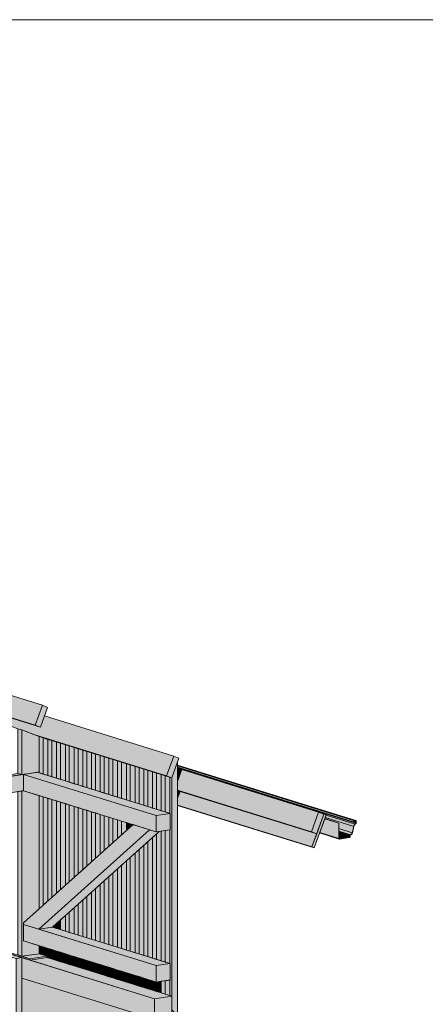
# Model space of a CAD drawing. Header units: millimetres. Extents: x 0 to 1517, y -116 to 725.
# Tile 340 of 501: x 1179 to 1217, y 364 to 458. Entities that reach past the tile are written whole.
import ezdxf

# ---------------------------------------------------------------- set-up
doc = ezdxf.new("R2010")
doc.units = ezdxf.units.MM
doc.layers.add('Ech.1_100', color=7, linetype='Continuous')
doc.layers.add('Ech.1_75', color=7, linetype='Continuous')

msp = doc.modelspace()

# ---------------------------------------------------------------- hatches: boundary and pattern name
at = {"layer": 'Ech.1_75', "linetype": 'Continuous', "lineweight": 5, "true_color": 0xe0d1b3, "transparency": 33554687}
for points in [[(1180.993, 392.388), (1168.674, 396.214), (1168.294, 395.157), (1157.403, 398.539), (1157.523, 398.33), (1160.421, 397.209), (1160.798, 397.092), (1162.28, 396.519), (1162.257, 396.499), (1167.291, 394.552), (1180.316, 390.507), (1180.993, 392.388)], [(1167.792, 394.358), (1180.818, 390.313), (1180.316, 390.507), (1167.291, 394.552), (1167.792, 394.358)], [(1193.517, 387.544), (1181.198, 391.37), (1180.818, 390.313), (1169.927, 393.695), (1170.047, 393.486), (1178.668, 390.152), (1179.045, 390.034), (1180.193, 389.591), (1192.84, 385.663), (1193.517, 387.544)], [(1192.84, 385.663), (1180.193, 389.591), (1180.694, 389.397), (1193.341, 385.469), (1192.84, 385.663)], [(1193.917, 386.367), (1193.891, 386.375), (1193.891, 386.358), (1193.917, 386.367)], [(1193.891, 384.284), (1206.643, 380.324), (1207.32, 382.205), (1194.295, 386.25), (1193.891, 385.127), (1193.891, 384.284)], [(1194.119, 384.175), (1207.144, 380.13), (1206.643, 380.324), (1193.891, 384.284), (1193.891, 384.264), (1194.119, 384.175)]]:
    msp.add_hatch(color=254, dxfattribs=at).paths.add_polyline_path(points)
at = {"layer": 'Ech.1_75', "linetype": 'Continuous', "lineweight": 5, "true_color": 0xc1a466, "transparency": 33554687}
for points in [[(1181.494, 392.194), (1180.993, 392.388), (1180.316, 390.507), (1180.818, 390.313), (1181.494, 392.194)], [(1194.018, 387.35), (1193.517, 387.544), (1192.84, 385.663), (1193.341, 385.469), (1194.018, 387.35)], [(1207.821, 382.011), (1207.32, 382.205), (1206.643, 380.324), (1207.144, 380.13), (1207.821, 382.011)]]:
    msp.add_hatch(color=33, dxfattribs=at).paths.add_polyline_path(points)
at = {"layer": 'Ech.1_75', "linetype": 'Continuous', "lineweight": 5, "true_color": 0xe0c8b3, "transparency": 33554687}
for points in [[(1179.045, 390.034), (1178.668, 390.152), (1178.668, 385.892), (1179.045, 385.775), (1179.045, 390.034)], [(1179.045, 385.775), (1180.694, 386.016), (1180.694, 389.397), (1179.045, 390.034), (1179.045, 385.775)], [(1179.045, 384.211), (1178.668, 384.156), (1178.668, 368.558), (1179.045, 368.441), (1179.045, 384.211)], [(1179.21, 384.236), (1179.045, 384.211), (1179.045, 368.441), (1180.694, 368.682), (1180.694, 369.446), (1179.21, 369.907), (1179.21, 371.643), (1180.694, 372.974), (1180.694, 383.775), (1179.21, 384.236)]]:
    msp.add_hatch(color=9, dxfattribs=at).paths.add_polyline_path(points)
at = {"layer": 'Ech.1_75', "linetype": 'Continuous', "lineweight": 5, "true_color": 0xeaddd7, "transparency": 33554687}
for points in [[(1181.071, 389.28), (1180.694, 389.397), (1180.694, 385.941), (1181.071, 385.824), (1181.071, 389.28)], [(1181.071, 385.824), (1181.524, 385.683), (1181.524, 389.139), (1181.071, 389.28), (1181.071, 385.824)], [(1181.524, 385.683), (1181.902, 385.566), (1181.902, 389.022), (1181.524, 389.139), (1181.524, 385.683)], [(1181.902, 385.566), (1182.355, 385.425), (1182.355, 388.881), (1181.902, 389.022), (1181.902, 385.566)], [(1182.732, 388.764), (1182.355, 388.881), (1182.355, 385.425), (1182.732, 385.308), (1182.732, 388.764)], [(1182.732, 385.308), (1183.185, 385.167), (1183.185, 388.623), (1182.732, 388.764), (1182.732, 385.308)], [(1183.185, 385.167), (1183.563, 385.05), (1183.563, 388.506), (1183.185, 388.623), (1183.185, 385.167)], [(1183.563, 385.05), (1184.016, 384.909), (1184.016, 388.365), (1183.563, 388.506), (1183.563, 385.05)], [(1184.394, 388.248), (1184.016, 388.365), (1184.016, 384.909), (1184.394, 384.792), (1184.394, 388.248)], [(1184.394, 384.792), (1184.847, 384.651), (1184.847, 388.107), (1184.394, 388.248), (1184.394, 384.792)], [(1185.224, 387.99), (1184.847, 388.107), (1184.847, 384.651), (1185.224, 384.534), (1185.224, 387.99)], [(1185.224, 384.534), (1185.677, 384.393), (1185.677, 387.849), (1185.224, 387.99), (1185.224, 384.534)], [(1185.677, 384.393), (1186.055, 384.276), (1186.055, 387.732), (1185.677, 387.849), (1185.677, 384.393)], [(1186.508, 387.591), (1186.055, 387.732), (1186.055, 384.276), (1186.508, 384.135), (1186.508, 387.591)], [(1186.508, 384.135), (1186.885, 384.018), (1186.885, 387.474), (1186.508, 387.591), (1186.508, 384.135)], [(1186.885, 384.018), (1187.338, 383.877), (1187.338, 387.333), (1186.885, 387.474), (1186.885, 384.018)], [(1187.338, 383.877), (1187.716, 383.76), (1187.716, 387.216), (1187.338, 387.333), (1187.338, 383.877)], [(1187.716, 383.76), (1188.169, 383.619), (1188.169, 387.075), (1187.716, 387.216), (1187.716, 383.76)], [(1188.169, 383.619), (1188.547, 383.502), (1188.547, 386.958), (1188.169, 387.075), (1188.169, 383.619)], [(1188.547, 383.502), (1189, 383.361), (1189, 386.817), (1188.547, 386.958), (1188.547, 383.502)], [(1189, 383.361), (1189.377, 383.244), (1189.377, 386.7), (1189, 386.817), (1189, 383.361)], [(1189.377, 383.244), (1189.83, 383.103), (1189.83, 386.559), (1189.377, 386.7), (1189.377, 383.244)], [(1189.83, 383.103), (1190.208, 382.986), (1190.208, 386.442), (1189.83, 386.559), (1189.83, 383.103)], [(1190.661, 386.301), (1190.208, 386.442), (1190.208, 382.986), (1190.661, 382.845), (1190.661, 386.301)], [(1190.661, 382.845), (1191.038, 382.728), (1191.038, 386.184), (1190.661, 386.301), (1190.661, 382.845)], [(1193.616, 363.036), (1193.891, 363.076), (1193.891, 386.997), (1193.341, 385.469), (1193.341, 363.322), (1193.616, 363.036)], [(1191.038, 382.728), (1191.491, 382.587), (1191.491, 386.043), (1191.038, 386.184), (1191.038, 382.728)], [(1191.491, 382.587), (1191.869, 382.47), (1191.869, 385.926), (1191.491, 386.043), (1191.491, 382.587)], [(1191.869, 382.47), (1192.322, 382.33), (1192.322, 385.785), (1191.869, 385.926), (1191.869, 382.47)], [(1192.322, 382.33), (1192.699, 382.212), (1192.699, 385.668), (1192.322, 385.785), (1192.322, 382.33)], [(1192.699, 382.212), (1193.153, 382.072), (1193.153, 385.527), (1192.699, 385.668), (1192.699, 382.212)], [(1193.176, 380.501), (1193.153, 380.497), (1193.153, 367.743), (1193.176, 367.735), (1193.176, 366.172), (1193.153, 366.169), (1193.153, 364.683), (1193.341, 364.624), (1193.341, 385.469), (1193.153, 385.527), (1193.153, 382.072), (1193.176, 382.064), (1193.176, 380.501)], [(1181.071, 383.658), (1180.694, 383.775), (1180.694, 372.974), (1181.071, 373.313), (1181.071, 383.658)], [(1181.524, 383.517), (1181.071, 383.658), (1181.071, 373.313), (1181.524, 373.719), (1181.524, 383.517)], [(1181.902, 383.4), (1181.524, 383.517), (1181.524, 373.719), (1181.902, 374.058), (1181.902, 383.4)], [(1182.355, 383.259), (1181.902, 383.4), (1181.902, 374.058), (1182.355, 374.465), (1182.355, 383.259)], [(1182.732, 383.142), (1182.355, 383.259), (1182.355, 374.465), (1182.732, 374.803), (1182.732, 383.142)], [(1183.185, 383.001), (1182.732, 383.142), (1182.732, 374.803), (1183.185, 375.21), (1183.185, 383.001)], [(1183.563, 382.884), (1183.185, 383.001), (1183.185, 375.21), (1183.563, 375.549), (1183.563, 382.884)], [(1184.016, 382.743), (1183.563, 382.884), (1183.563, 375.549), (1184.016, 375.955), (1184.016, 382.743)], [(1184.394, 382.626), (1184.016, 382.743), (1184.016, 375.955), (1184.394, 376.294), (1184.394, 382.626)], [(1184.847, 382.485), (1184.394, 382.626), (1184.394, 376.294), (1184.847, 376.701), (1184.847, 382.485)], [(1185.224, 382.368), (1184.847, 382.485), (1184.847, 376.701), (1185.224, 377.039), (1185.224, 382.368)], [(1185.677, 382.227), (1185.224, 382.368), (1185.224, 377.039), (1185.677, 377.446), (1185.677, 382.227)], [(1186.055, 382.11), (1185.677, 382.227), (1185.677, 377.446), (1186.055, 377.785), (1186.055, 382.11)], [(1186.508, 381.969), (1186.055, 382.11), (1186.055, 377.785), (1186.508, 378.191), (1186.508, 381.969)], [(1186.885, 381.852), (1186.508, 381.969), (1186.508, 378.191), (1186.885, 378.53), (1186.885, 381.852)], [(1187.338, 381.711), (1186.885, 381.852), (1186.885, 378.53), (1187.338, 378.937), (1187.338, 381.711)], [(1187.716, 381.594), (1187.338, 381.711), (1187.338, 378.937), (1187.716, 379.275), (1187.716, 381.594)], [(1188.169, 381.453), (1187.716, 381.594), (1187.716, 379.275), (1188.169, 379.682), (1188.169, 381.453)], [(1188.547, 381.336), (1188.169, 381.453), (1188.169, 379.682), (1188.547, 380.021), (1188.547, 381.336)], [(1189, 381.195), (1188.547, 381.336), (1188.547, 380.021), (1189, 380.427), (1189, 381.195)], [(1189.377, 381.078), (1189, 381.195), (1189, 380.427), (1189.377, 380.766), (1189.377, 381.078)], [(1189.635, 380.998), (1189.377, 381.078), (1189.377, 380.766), (1189.635, 380.998)], [(1191.038, 368.399), (1191.491, 368.259), (1191.491, 379.765), (1191.038, 379.359), (1191.038, 368.399)], [(1191.491, 368.259), (1191.869, 368.141), (1191.869, 380.104), (1191.491, 379.765), (1191.491, 368.259)], [(1192.322, 380.376), (1192.142, 380.349), (1191.869, 380.104), (1191.869, 368.141), (1192.322, 368.001), (1192.322, 380.376)], [(1192.699, 380.431), (1192.322, 380.376), (1192.322, 368.001), (1192.699, 367.883), (1192.699, 380.431)], [(1193.153, 380.497), (1192.699, 380.431), (1192.699, 367.883), (1193.153, 367.743), (1193.153, 380.497)], [(1190.208, 368.657), (1190.661, 368.517), (1190.661, 379.02), (1190.208, 378.613), (1190.208, 368.657)], [(1190.661, 368.517), (1191.038, 368.399), (1191.038, 379.359), (1190.661, 379.02), (1190.661, 368.517)], [(1189, 369.033), (1189.377, 368.915), (1189.377, 377.868), (1189, 377.529), (1189, 369.033)], [(1189.377, 368.915), (1189.83, 368.775), (1189.83, 378.274), (1189.377, 377.868), (1189.377, 368.915)], [(1189.83, 368.775), (1190.208, 368.657), (1190.208, 378.613), (1189.83, 378.274), (1189.83, 368.775)], [(1188.169, 369.291), (1188.547, 369.173), (1188.547, 377.123), (1188.169, 376.784), (1188.169, 369.291)], [(1188.547, 369.173), (1189, 369.033), (1189, 377.529), (1188.547, 377.123), (1188.547, 369.173)], [(1186.885, 369.689), (1187.338, 369.548), (1187.338, 376.038), (1186.885, 375.632), (1186.885, 369.689)], [(1187.338, 369.548), (1187.716, 369.431), (1187.716, 376.377), (1187.338, 376.038), (1187.338, 369.548)], [(1187.716, 369.431), (1188.169, 369.291), (1188.169, 376.784), (1187.716, 376.377), (1187.716, 369.431)], [(1186.055, 369.947), (1186.508, 369.806), (1186.508, 375.293), (1186.055, 374.886), (1186.055, 369.947)], [(1186.508, 369.806), (1186.885, 369.689), (1186.885, 375.632), (1186.508, 375.293), (1186.508, 369.806)], [(1184.847, 370.322), (1185.224, 370.205), (1185.224, 374.141), (1184.847, 373.802), (1184.847, 370.322)], [(1185.224, 370.205), (1185.677, 370.064), (1185.677, 374.548), (1185.224, 374.141), (1185.224, 370.205)], [(1185.677, 370.064), (1186.055, 369.947), (1186.055, 374.886), (1185.677, 374.548), (1185.677, 370.064)], [(1184.016, 370.58), (1184.394, 370.463), (1184.394, 373.396), (1184.016, 373.057), (1184.016, 370.58)], [(1184.394, 370.463), (1184.847, 370.322), (1184.847, 373.802), (1184.394, 373.396), (1184.394, 370.463)], [(1182.732, 370.979), (1183.185, 370.838), (1183.185, 372.312), (1182.732, 371.905), (1182.732, 370.979)], [(1183.185, 370.838), (1183.563, 370.721), (1183.563, 372.65), (1183.185, 372.312), (1183.185, 370.838)], [(1183.563, 370.721), (1184.016, 370.58), (1184.016, 373.057), (1183.563, 372.65), (1183.563, 370.721)], [(1181.966, 371.217), (1182.355, 371.096), (1182.355, 371.566), (1181.966, 371.217)], [(1182.355, 371.096), (1182.732, 370.979), (1182.732, 371.905), (1182.355, 371.566), (1182.355, 371.096)], [(1181.071, 369.329), (1180.694, 369.446), (1180.694, 368.682), (1181.071, 368.565), (1181.071, 369.329)], [(1181.071, 368.565), (1181.449, 368.448), (1181.449, 368.318), (1181.524, 368.294), (1181.524, 369.188), (1181.071, 369.329), (1181.071, 368.565)], [(1181.524, 368.294), (1181.902, 368.177), (1181.902, 369.071), (1181.524, 369.188), (1181.524, 368.294)], [(1182.355, 368.93), (1181.902, 369.071), (1181.902, 368.177), (1182.355, 368.036), (1182.355, 368.93)], [(1182.732, 368.813), (1182.355, 368.93), (1182.355, 368.036), (1182.732, 367.919), (1182.732, 368.813)], [(1182.732, 367.919), (1183.185, 367.778), (1183.185, 368.672), (1182.732, 368.813), (1182.732, 367.919)], [(1183.563, 368.555), (1183.185, 368.672), (1183.185, 367.778), (1183.563, 367.661), (1183.563, 368.555)], [(1184.016, 368.414), (1183.563, 368.555), (1183.563, 367.661), (1184.016, 367.52), (1184.016, 368.414)], [(1184.394, 368.297), (1184.016, 368.414), (1184.016, 367.52), (1184.394, 367.403), (1184.394, 368.297)], [(1184.394, 367.403), (1184.847, 367.262), (1184.847, 368.156), (1184.394, 368.297), (1184.394, 367.403)], [(1185.224, 368.039), (1184.847, 368.156), (1184.847, 367.262), (1185.224, 367.145), (1185.224, 368.039)], [(1185.677, 367.898), (1185.224, 368.039), (1185.224, 367.145), (1185.677, 367.004), (1185.677, 367.898)], [(1186.055, 367.781), (1185.677, 367.898), (1185.677, 367.004), (1186.055, 366.887), (1186.055, 367.781)], [(1186.508, 367.64), (1186.055, 367.781), (1186.055, 366.887), (1186.508, 366.746), (1186.508, 367.64)], [(1186.885, 367.523), (1186.508, 367.64), (1186.508, 366.746), (1186.885, 366.629), (1186.885, 367.523)], [(1187.338, 367.382), (1186.885, 367.523), (1186.885, 366.629), (1187.338, 366.488), (1187.338, 367.382)], [(1187.716, 367.265), (1187.338, 367.382), (1187.338, 366.488), (1187.716, 366.371), (1187.716, 367.265)], [(1187.716, 366.371), (1188.169, 366.231), (1188.169, 367.124), (1187.716, 367.265), (1187.716, 366.371)], [(1188.547, 367.007), (1188.169, 367.124), (1188.169, 366.231), (1188.547, 366.113), (1188.547, 367.007)], [(1189, 366.866), (1188.547, 367.007), (1188.547, 366.113), (1189, 365.973), (1189, 366.866)], [(1189.377, 366.749), (1189, 366.866), (1189, 365.973), (1189.377, 365.855), (1189.377, 366.749)], [(1189.377, 365.855), (1189.83, 365.715), (1189.83, 366.609), (1189.377, 366.749), (1189.377, 365.855)], [(1190.208, 366.491), (1189.83, 366.609), (1189.83, 365.715), (1190.208, 365.597), (1190.208, 366.491)], [(1190.661, 366.351), (1190.208, 366.491), (1190.208, 365.597), (1190.661, 365.457), (1190.661, 366.351)], [(1190.661, 365.457), (1191.038, 365.339), (1191.038, 366.233), (1190.661, 366.351), (1190.661, 365.457)], [(1191.038, 365.339), (1191.491, 365.199), (1191.491, 366.093), (1191.038, 366.233), (1191.038, 365.339)], [(1191.869, 365.98), (1191.858, 365.979), (1191.491, 366.093), (1191.491, 365.199), (1191.869, 365.081), (1191.869, 365.98)], [(1192.322, 366.047), (1191.869, 365.98), (1191.869, 365.081), (1192.322, 364.941), (1192.322, 366.047)], [(1192.699, 366.102), (1192.322, 366.047), (1192.322, 364.941), (1192.699, 364.823), (1192.699, 366.102)], [(1193.153, 366.169), (1192.699, 366.102), (1192.699, 364.823), (1193.153, 364.683), (1193.153, 366.169)]]:
    msp.add_hatch(color=254, dxfattribs=at).paths.add_polyline_path(points)
at = {"layer": 'Ech.1_75', "linetype": 'Continuous', "lineweight": 5, "true_color": 0xd7d7ea, "transparency": 33554687}
for points in [[(1210.869, 381.389), (1210.878, 381.389), (1210.887, 381.388), (1193.891, 386.667), (1193.891, 386.662), (1210.869, 381.389)], [(1210.752, 381.372), (1210.869, 381.389), (1193.891, 386.662), (1193.891, 386.608), (1210.752, 381.372)], [(1210.742, 381.369), (1210.752, 381.372), (1193.891, 386.608), (1193.891, 386.473), (1210.732, 381.243), (1210.724, 381.246), (1210.716, 381.251), (1210.71, 381.258), (1210.704, 381.267), (1210.7, 381.277), (1210.698, 381.287), (1210.697, 381.298), (1210.698, 381.31), (1210.7, 381.321), (1210.704, 381.332), (1210.71, 381.342), (1210.716, 381.351), (1210.724, 381.359), (1210.733, 381.365), (1210.742, 381.369)], [(1210.752, 381.241), (1210.742, 381.241), (1210.733, 381.243), (1210.732, 381.243), (1193.891, 386.473), (1193.891, 386.459), (1210.913, 381.172), (1210.913, 381.33), (1210.799, 381.366), (1210.752, 381.359), (1210.744, 381.357), (1210.737, 381.353), (1210.73, 381.348), (1210.723, 381.342), (1210.718, 381.335), (1210.714, 381.327), (1210.71, 381.318), (1210.708, 381.309), (1210.708, 381.3), (1210.708, 381.293), (1210.807, 381.262), (1210.807, 381.249), (1210.752, 381.241)], [(1210.913, 381.172), (1193.891, 386.459), (1193.891, 386.404), (1210.891, 381.124), (1210.896, 381.129), (1210.9, 381.134), (1210.904, 381.139), (1210.907, 381.145), (1210.91, 381.152), (1210.912, 381.159), (1210.913, 381.166), (1210.913, 381.172)], [(1193.891, 386.375), (1207.32, 382.205), (1208.041, 381.926), (1208.038, 381.917), (1210.81, 381.057), (1210.891, 381.124), (1193.891, 386.404), (1193.891, 386.375)], [(1207.437, 380.244), (1209.254, 379.68), (1209.254, 381.152), (1207.913, 381.568), (1207.437, 380.244)], [(1209.254, 381.152), (1209.265, 381.154), (1207.914, 381.573), (1207.913, 381.568), (1209.254, 381.152)], [(1209.265, 380.625), (1210.536, 380.23), (1210.678, 380.837), (1207.954, 381.683), (1207.914, 381.573), (1209.265, 381.154), (1209.265, 380.625)], [(1210.81, 381.057), (1208.038, 381.917), (1207.954, 381.683), (1210.678, 380.837), (1210.69, 380.88), (1210.707, 380.921), (1210.728, 380.96), (1210.752, 380.996), (1210.779, 381.028), (1210.81, 381.057)], [(1210.752, 381.254), (1210.744, 381.254), (1210.737, 381.255), (1210.736, 381.256), (1210.73, 381.258), (1210.723, 381.262), (1210.718, 381.268), (1210.714, 381.275), (1210.71, 381.283), (1210.708, 381.291), (1210.708, 381.3), (1210.708, 381.309), (1210.71, 381.318), (1210.714, 381.327), (1210.718, 381.335), (1210.723, 381.342), (1210.73, 381.348), (1210.737, 381.353), (1210.744, 381.357), (1210.752, 381.359), (1210.869, 381.376), (1210.876, 381.376), (1210.883, 381.375), (1210.885, 381.375), (1210.889, 381.373), (1210.895, 381.37), (1210.9, 381.365), (1210.905, 381.36), (1210.908, 381.353), (1210.911, 381.346), (1210.912, 381.338), (1210.913, 381.33), (1210.913, 381.172), (1210.913, 381.166), (1210.912, 381.159), (1210.91, 381.152), (1210.907, 381.145), (1210.904, 381.139), (1210.9, 381.134), (1210.896, 381.129), (1210.891, 381.124), (1210.81, 381.057), (1210.779, 381.028), (1210.752, 380.996), (1210.728, 380.96), (1210.707, 380.921), (1210.69, 380.88), (1210.678, 380.837), (1210.536, 380.23), (1210.526, 380.197), (1210.513, 380.164), (1210.496, 380.134), (1210.476, 380.106), (1210.453, 380.082), (1210.428, 380.061), (1210.402, 380.044), (1210.374, 380.031), (1210.364, 380.027), (1210.354, 380.021), (1210.346, 380.013), (1210.338, 380.004), (1210.332, 379.994), (1210.327, 379.982), (1210.323, 379.971), (1210.32, 379.959), (1210.32, 379.947), (1210.32, 379.836), (1210.319, 379.828), (1210.317, 379.82), (1210.315, 379.812), (1210.311, 379.804), (1210.307, 379.798), (1210.302, 379.792), (1210.296, 379.786), (1210.289, 379.782), (1210.283, 379.779), (1210.276, 379.778), (1209.309, 379.636), (1209.302, 379.636), (1209.295, 379.637), (1209.293, 379.637), (1209.289, 379.639), (1209.283, 379.642), (1209.278, 379.647), (1209.273, 379.652), (1209.269, 379.659), (1209.267, 379.666), (1209.265, 379.674), (1209.265, 379.682), (1209.265, 381.154), (1209.254, 381.152), (1209.254, 379.68), (1209.254, 379.67), (1209.256, 379.66), (1209.26, 379.651), (1209.264, 379.643), (1209.27, 379.636), (1209.276, 379.631), (1209.284, 379.626), (1209.289, 379.624), (1209.292, 379.624), (1209.3, 379.622), (1209.309, 379.623), (1210.276, 379.765), (1210.284, 379.767), (1210.293, 379.77), (1210.301, 379.775), (1210.308, 379.782), (1210.315, 379.79), (1210.32, 379.798), (1210.325, 379.807), (1210.328, 379.817), (1210.33, 379.828), (1210.331, 379.838), (1210.331, 379.948), (1210.331, 379.958), (1210.333, 379.968), (1210.336, 379.978), (1210.341, 379.987), (1210.346, 379.996), (1210.353, 380.003), (1210.36, 380.01), (1210.367, 380.015), (1210.376, 380.019), (1210.405, 380.032), (1210.433, 380.05), (1210.459, 380.072), (1210.483, 380.098), (1210.504, 380.127), (1210.522, 380.159), (1210.536, 380.193), (1210.547, 380.228), (1210.689, 380.835), (1210.7, 380.876), (1210.716, 380.916), (1210.736, 380.953), (1210.76, 380.988), (1210.786, 381.019), (1210.815, 381.046), (1210.897, 381.114), (1210.903, 381.119), (1210.908, 381.126), (1210.913, 381.133), (1210.917, 381.14), (1210.92, 381.148), (1210.922, 381.157), (1210.924, 381.165), (1210.924, 381.174), (1210.924, 381.332), (1210.923, 381.342), (1210.921, 381.352), (1210.918, 381.36), (1210.914, 381.369), (1210.908, 381.375), (1210.901, 381.381), (1210.894, 381.385), (1210.889, 381.387), (1210.886, 381.388), (1210.878, 381.389), (1210.869, 381.389), (1210.752, 381.372), (1210.742, 381.369), (1210.733, 381.365), (1210.724, 381.359), (1210.716, 381.351), (1210.71, 381.342), (1210.704, 381.332), (1210.7, 381.321), (1210.698, 381.31), (1210.697, 381.298), (1210.698, 381.287), (1210.7, 381.277), (1210.704, 381.267), (1210.71, 381.258), (1210.716, 381.251), (1210.724, 381.246), (1210.732, 381.243), (1210.733, 381.243), (1210.742, 381.241), (1210.752, 381.241), (1210.807, 381.249), (1210.807, 381.262), (1210.752, 381.254)], [(1210.536, 380.23), (1209.265, 380.625), (1209.265, 380.376), (1210.374, 380.031), (1210.402, 380.044), (1210.428, 380.061), (1210.453, 380.082), (1210.476, 380.106), (1210.496, 380.134), (1210.513, 380.164), (1210.526, 380.197), (1210.536, 380.23)], [(1210.752, 381.254), (1210.807, 381.262), (1210.708, 381.293), (1210.708, 381.291), (1210.71, 381.283), (1210.714, 381.275), (1210.718, 381.268), (1210.722, 381.263), (1210.752, 381.254)], [(1210.744, 381.254), (1210.752, 381.254), (1210.722, 381.263), (1210.723, 381.262), (1210.73, 381.258), (1210.736, 381.256), (1210.737, 381.255), (1210.744, 381.254)], [(1210.876, 381.376), (1210.869, 381.376), (1210.799, 381.366), (1210.913, 381.33), (1210.912, 381.338), (1210.911, 381.346), (1210.908, 381.353), (1210.905, 381.36), (1210.9, 381.365), (1210.895, 381.37), (1210.889, 381.373), (1210.885, 381.375), (1210.883, 381.375), (1210.876, 381.376)], [(1209.254, 379.68), (1207.437, 380.244), (1207.422, 380.204), (1209.289, 379.624), (1209.284, 379.626), (1209.276, 379.631), (1209.27, 379.636), (1209.264, 379.643), (1209.26, 379.651), (1209.256, 379.66), (1209.254, 379.67), (1209.254, 379.68)], [(1209.265, 380.274), (1210.32, 379.947), (1210.32, 379.959), (1210.323, 379.971), (1210.327, 379.982), (1210.332, 379.994), (1210.338, 380.004), (1210.346, 380.013), (1210.354, 380.021), (1210.364, 380.027), (1210.374, 380.031), (1209.265, 380.376), (1209.265, 380.274)], [(1209.265, 380.164), (1210.32, 379.836), (1210.32, 379.947), (1209.265, 380.274), (1209.265, 380.164)], [(1210.276, 379.778), (1210.283, 379.779), (1210.289, 379.782), (1210.296, 379.786), (1210.302, 379.792), (1210.307, 379.798), (1210.311, 379.804), (1210.315, 379.812), (1210.317, 379.82), (1210.319, 379.828), (1210.32, 379.836), (1209.265, 380.164), (1209.265, 380.092), (1210.276, 379.778)], [(1209.309, 379.636), (1210.276, 379.778), (1209.265, 380.092), (1209.265, 379.682), (1209.265, 379.674), (1209.267, 379.666), (1209.269, 379.659), (1209.273, 379.652), (1209.278, 379.647), (1209.279, 379.645), (1209.309, 379.636)], [(1209.302, 379.636), (1209.309, 379.636), (1209.279, 379.645), (1209.283, 379.642), (1209.289, 379.639), (1209.293, 379.637), (1209.295, 379.637), (1209.302, 379.636)]]:
    msp.add_hatch(color=254, dxfattribs=at).paths.add_polyline_path(points)
at = {"layer": 'Ech.1_75', "linetype": 'Continuous', "lineweight": 5, "true_color": 0xf7d1b3, "transparency": 33554687}
for points in [[(1194.295, 386.25), (1193.917, 386.367), (1193.891, 386.358), (1193.891, 386.111), (1194.295, 386.25)], [(1194.295, 386.25), (1193.891, 386.111), (1193.891, 385.127), (1194.295, 386.25)]]:
    msp.add_hatch(color=254, dxfattribs=at).paths.add_polyline_path(points)
at = {"layer": 'Ech.1_75', "linetype": 'Continuous', "lineweight": 5, "true_color": 0xd4c4b3, "transparency": 33554687}
for points in [[(1179.21, 385.799), (1137.236, 379.644), (1136.361, 378.859), (1138.343, 378.243), (1179.21, 384.236), (1179.21, 385.799)], [(1142.989, 380.488), (1179.045, 385.775), (1178.668, 385.892), (1143.242, 380.697), (1142.989, 380.488)], [(1180.694, 386.016), (1180.529, 385.992), (1180.694, 385.941), (1180.694, 386.016)], [(1194.119, 384.175), (1193.891, 384.264), (1193.891, 383.54), (1194.119, 384.175)]]:
    msp.add_hatch(color=9, dxfattribs=at).paths.add_polyline_path(points)
at = {"layer": 'Ech.1_75', "linetype": 'Continuous', "lineweight": 5, "true_color": 0xe3bbbb, "transparency": 33554687}
for points in [[(1191.858, 381.871), (1193.176, 382.064), (1180.529, 385.992), (1179.21, 385.799), (1191.858, 381.871)], [(1191.858, 381.871), (1179.21, 385.799), (1179.21, 384.236), (1191.858, 380.308), (1191.858, 381.871)], [(1179.21, 369.907), (1191.858, 365.979), (1191.858, 367.542), (1179.21, 371.47), (1179.21, 369.907)], [(1181.966, 371.217), (1180.647, 371.024), (1191.858, 367.542), (1193.176, 367.735), (1181.966, 371.217)]]:
    msp.add_hatch(color=9, dxfattribs=at).paths.add_polyline_path(points)
at = {"layer": 'Ech.1_75', "linetype": 'Continuous', "lineweight": 5, "true_color": 0xf7e0b3, "transparency": 33554687}
for points in [[(1193.891, 382.852), (1206.693, 378.876), (1207.144, 380.13), (1194.119, 384.175), (1193.891, 383.54), (1193.891, 382.852)], [(1206.693, 378.876), (1193.891, 382.852), (1193.891, 382.835), (1206.914, 378.791), (1206.693, 378.876)]]:
    msp.add_hatch(color=254, dxfattribs=at).paths.add_polyline_path(points)
at = {"layer": 'Ech.1_75', "linetype": 'Continuous', "lineweight": 5, "true_color": 0xc77676, "transparency": 33554687}
for points in [[(1193.176, 382.064), (1191.858, 381.871), (1191.858, 380.308), (1193.176, 380.501), (1193.176, 382.064)], [(1193.176, 367.735), (1191.858, 367.542), (1191.858, 365.979), (1193.176, 366.172), (1193.176, 367.735)]]:
    msp.add_hatch(color=23, dxfattribs=at).paths.add_polyline_path(points)
at = {"layer": 'Ech.1_75', "linetype": 'Continuous', "lineweight": 5, "true_color": 0xefc166, "transparency": 33554687}
msp.add_hatch(color=31, dxfattribs=at).paths.add_polyline_path([(1206.693, 378.876), (1206.914, 378.791), (1208.041, 381.926), (1207.821, 382.011), (1206.693, 378.876)])
at = {"layer": 'Ech.1_75', "linetype": 'Continuous', "lineweight": 5, "true_color": 0xe0d9d1, "transparency": 33554687}
for points in [[(1191.215, 380.507), (1189.635, 380.998), (1179.21, 371.643), (1179.21, 371.47), (1180.647, 371.024), (1191.215, 380.507)], [(1180.647, 371.024), (1181.966, 371.217), (1192.142, 380.349), (1191.858, 380.308), (1191.215, 380.507), (1180.647, 371.024)]]:
    msp.add_hatch(color=254, dxfattribs=at).paths.add_polyline_path(points)
at = {"layer": 'Ech.1_75', "linetype": 'Continuous', "lineweight": 5, "true_color": 0xb3d6f7, "transparency": 33554687}
for points in [[(1179.8, 368.206), (1177.158, 369.027), (1177.158, 368.897), (1179.8, 368.076), (1179.8, 368.206)], [(1180.694, 368.682), (1179.045, 368.441), (1179.8, 368.206), (1181.449, 368.448), (1180.694, 368.682)], [(1179.8, 368.076), (1181.449, 368.318), (1181.449, 368.448), (1179.8, 368.206), (1179.8, 368.076)]]:
    msp.add_hatch(color=254, dxfattribs=at).paths.add_polyline_path(points)
at = {"layer": 'Ech.1_75', "linetype": 'Continuous', "lineweight": 5, "true_color": 0xf3f3f3, "transparency": 33554687}
for points in [[(1178.496, 368.23), (1179.045, 368.31), (1177.913, 368.662), (1177.363, 368.582), (1178.496, 368.23)], [(1178.496, 325.513), (1179.045, 325.594), (1179.045, 368.31), (1178.496, 368.23), (1178.496, 325.513)], [(1179.045, 366.357), (1191.693, 362.428), (1191.693, 364.382), (1179.045, 368.31), (1179.045, 366.357)], [(1181.449, 368.318), (1179.8, 368.076), (1191.693, 364.382), (1193.341, 364.624), (1181.449, 368.318)], [(1191.693, 362.428), (1193.341, 362.67), (1193.341, 364.624), (1191.693, 364.382), (1191.693, 362.428)]]:
    msp.add_hatch(color=7, dxfattribs=at).paths.add_polyline_path(points)
at = {"layer": 'Ech.1_75', "linetype": 'Continuous', "lineweight": 5, "true_color": 0xfdfdfd, "transparency": 33554687}
msp.add_hatch(color=7, dxfattribs=at).paths.add_polyline_path([(1191.693, 362.428), (1179.045, 366.357), (1179.045, 325.594), (1191.693, 321.666), (1191.693, 362.428)])

# ---------------------------------------------------------------- linework, layer by layer
at = {"layer": 'Ech.1_100', "color": 7, "linetype": 'Continuous', "lineweight": 5}
msp.add_lwpolyline([(1510.917, 244.798), (1510.917, 457.821), (933.687, 457.821), (933.687, 244.798), (1510.917, 244.798)], close=True, dxfattribs=at)
at = {"layer": 'Ech.1_75', "color": 7, "linetype": 'Continuous', "lineweight": 5}
for points in [[(1180.993, 392.388), (1168.674, 396.214), (1168.294, 395.157), (1157.403, 398.539), (1157.523, 398.33), (1160.421, 397.209), (1160.798, 397.092), (1162.28, 396.519), (1162.257, 396.499), (1167.291, 394.552), (1180.316, 390.507), (1180.993, 392.388)], [(1167.792, 394.358), (1180.818, 390.313), (1180.316, 390.507), (1167.291, 394.552), (1167.792, 394.358)], [(1193.517, 387.544), (1181.198, 391.37), (1180.818, 390.313), (1169.927, 393.695), (1170.047, 393.486), (1178.668, 390.152), (1179.045, 390.034), (1180.193, 389.591), (1192.84, 385.663), (1193.517, 387.544)], [(1181.494, 392.194), (1180.993, 392.388), (1180.316, 390.507), (1180.818, 390.313), (1181.494, 392.194)], [(1179.045, 390.034), (1178.668, 390.152), (1178.668, 385.892), (1179.045, 385.775), (1179.045, 390.034)], [(1179.045, 385.775), (1180.694, 386.016), (1180.694, 389.397), (1179.045, 390.034), (1179.045, 385.775)], [(1192.84, 385.663), (1180.193, 389.591), (1180.694, 389.397), (1193.341, 385.469), (1192.84, 385.663)], [(1181.071, 389.28), (1180.694, 389.397), (1180.694, 385.941), (1181.071, 385.824), (1181.071, 389.28)], [(1181.071, 385.824), (1181.524, 385.683), (1181.524, 389.139), (1181.071, 389.28), (1181.071, 385.824)], [(1181.524, 385.683), (1181.902, 385.566), (1181.902, 389.022), (1181.524, 389.139), (1181.524, 385.683)], [(1181.902, 385.566), (1182.355, 385.425), (1182.355, 388.881), (1181.902, 389.022), (1181.902, 385.566)], [(1182.732, 388.764), (1182.355, 388.881), (1182.355, 385.425), (1182.732, 385.308), (1182.732, 388.764)], [(1182.732, 385.308), (1183.185, 385.167), (1183.185, 388.623), (1182.732, 388.764), (1182.732, 385.308)], [(1183.185, 385.167), (1183.563, 385.05), (1183.563, 388.506), (1183.185, 388.623), (1183.185, 385.167)], [(1183.563, 385.05), (1184.016, 384.909), (1184.016, 388.365), (1183.563, 388.506), (1183.563, 385.05)], [(1184.394, 388.248), (1184.016, 388.365), (1184.016, 384.909), (1184.394, 384.792), (1184.394, 388.248)], [(1184.394, 384.792), (1184.847, 384.651), (1184.847, 388.107), (1184.394, 388.248), (1184.394, 384.792)], [(1185.224, 387.99), (1184.847, 388.107), (1184.847, 384.651), (1185.224, 384.534), (1185.224, 387.99)], [(1185.224, 384.534), (1185.677, 384.393), (1185.677, 387.849), (1185.224, 387.99), (1185.224, 384.534)], [(1185.677, 384.393), (1186.055, 384.276), (1186.055, 387.732), (1185.677, 387.849), (1185.677, 384.393)], [(1186.508, 387.591), (1186.055, 387.732), (1186.055, 384.276), (1186.508, 384.135), (1186.508, 387.591)], [(1186.508, 384.135), (1186.885, 384.018), (1186.885, 387.474), (1186.508, 387.591), (1186.508, 384.135)], [(1186.885, 384.018), (1187.338, 383.877), (1187.338, 387.333), (1186.885, 387.474), (1186.885, 384.018)], [(1187.338, 383.877), (1187.716, 383.76), (1187.716, 387.216), (1187.338, 387.333), (1187.338, 383.877)], [(1187.716, 383.76), (1188.169, 383.619), (1188.169, 387.075), (1187.716, 387.216), (1187.716, 383.76)], [(1194.018, 387.35), (1193.517, 387.544), (1192.84, 385.663), (1193.341, 385.469), (1194.018, 387.35)], [(1188.169, 383.619), (1188.547, 383.502), (1188.547, 386.958), (1188.169, 387.075), (1188.169, 383.619)], [(1188.547, 383.502), (1189, 383.361), (1189, 386.817), (1188.547, 386.958), (1188.547, 383.502)], [(1189, 383.361), (1189.377, 383.244), (1189.377, 386.7), (1189, 386.817), (1189, 383.361)], [(1189.377, 383.244), (1189.83, 383.103), (1189.83, 386.559), (1189.377, 386.7), (1189.377, 383.244)], [(1189.83, 383.103), (1190.208, 382.986), (1190.208, 386.442), (1189.83, 386.559), (1189.83, 383.103)], [(1190.661, 386.301), (1190.208, 386.442), (1190.208, 382.986), (1190.661, 382.845), (1190.661, 386.301)], [(1190.661, 382.845), (1191.038, 382.728), (1191.038, 386.184), (1190.661, 386.301), (1190.661, 382.845)], [(1193.616, 363.036), (1193.891, 363.076), (1193.891, 386.997), (1193.341, 385.469), (1193.341, 363.322), (1193.616, 363.036)], [(1210.869, 381.389), (1210.878, 381.389), (1210.887, 381.388), (1193.891, 386.667), (1193.891, 386.662), (1210.869, 381.389)], [(1210.752, 381.372), (1210.869, 381.389), (1193.891, 386.662), (1193.891, 386.608), (1210.752, 381.372)], [(1210.742, 381.369), (1210.752, 381.372), (1193.891, 386.608), (1193.891, 386.473), (1210.732, 381.243), (1210.724, 381.246), (1210.716, 381.251), (1210.71, 381.258), (1210.704, 381.267), (1210.7, 381.277), (1210.698, 381.287), (1210.697, 381.298), (1210.698, 381.31), (1210.7, 381.321), (1210.704, 381.332), (1210.71, 381.342), (1210.716, 381.351), (1210.724, 381.359), (1210.733, 381.365), (1210.742, 381.369)], [(1210.752, 381.241), (1210.742, 381.241), (1210.733, 381.243), (1210.732, 381.243), (1193.891, 386.473), (1193.891, 386.459), (1210.913, 381.172), (1210.913, 381.33), (1210.799, 381.366), (1210.752, 381.359), (1210.744, 381.357), (1210.737, 381.353), (1210.73, 381.348), (1210.723, 381.342), (1210.718, 381.335), (1210.714, 381.327), (1210.71, 381.318), (1210.708, 381.309), (1210.708, 381.3), (1210.708, 381.293), (1210.807, 381.262), (1210.807, 381.249), (1210.752, 381.241)], [(1210.913, 381.172), (1193.891, 386.459), (1193.891, 386.404), (1210.891, 381.124), (1210.896, 381.129), (1210.9, 381.134), (1210.904, 381.139), (1210.907, 381.145), (1210.91, 381.152), (1210.912, 381.159), (1210.913, 381.166), (1210.913, 381.172)], [(1193.891, 386.375), (1207.32, 382.205), (1208.041, 381.926), (1208.038, 381.917), (1210.81, 381.057), (1210.891, 381.124), (1193.891, 386.404), (1193.891, 386.375)], [(1193.917, 386.367), (1193.891, 386.375), (1193.891, 386.358), (1193.917, 386.367)], [(1194.295, 386.25), (1193.917, 386.367), (1193.891, 386.358), (1193.891, 386.111), (1194.295, 386.25)], [(1193.891, 384.284), (1206.643, 380.324), (1207.32, 382.205), (1194.295, 386.25), (1193.891, 385.127), (1193.891, 384.284)], [(1194.295, 386.25), (1193.891, 386.111), (1193.891, 385.127), (1194.295, 386.25)], [(1179.21, 385.799), (1137.236, 379.644), (1136.361, 378.859), (1138.343, 378.243), (1179.21, 384.236), (1179.21, 385.799)], [(1142.989, 380.488), (1179.045, 385.775), (1178.668, 385.892), (1143.242, 380.697), (1142.989, 380.488)], [(1191.858, 381.871), (1193.176, 382.064), (1180.529, 385.992), (1179.21, 385.799), (1191.858, 381.871)], [(1191.858, 381.871), (1179.21, 385.799), (1179.21, 384.236), (1191.858, 380.308), (1191.858, 381.871)], [(1180.694, 386.016), (1180.529, 385.992), (1180.694, 385.941), (1180.694, 386.016)], [(1191.038, 382.728), (1191.491, 382.587), (1191.491, 386.043), (1191.038, 386.184), (1191.038, 382.728)], [(1191.491, 382.587), (1191.869, 382.47), (1191.869, 385.926), (1191.491, 386.043), (1191.491, 382.587)], [(1191.869, 382.47), (1192.322, 382.33), (1192.322, 385.785), (1191.869, 385.926), (1191.869, 382.47)], [(1192.322, 382.33), (1192.699, 382.212), (1192.699, 385.668), (1192.322, 385.785), (1192.322, 382.33)], [(1192.699, 382.212), (1193.153, 382.072), (1193.153, 385.527), (1192.699, 385.668), (1192.699, 382.212)], [(1193.176, 380.501), (1193.153, 380.497), (1193.153, 367.743), (1193.176, 367.735), (1193.176, 366.172), (1193.153, 366.169), (1193.153, 364.683), (1193.341, 364.624), (1193.341, 385.469), (1193.153, 385.527), (1193.153, 382.072), (1193.176, 382.064), (1193.176, 380.501)], [(1179.045, 384.211), (1178.668, 384.156), (1178.668, 368.558), (1179.045, 368.441), (1179.045, 384.211)], [(1179.21, 384.236), (1179.045, 384.211), (1179.045, 368.441), (1180.694, 368.682), (1180.694, 369.446), (1179.21, 369.907), (1179.21, 371.643), (1180.694, 372.974), (1180.694, 383.775), (1179.21, 384.236)], [(1181.071, 383.658), (1180.694, 383.775), (1180.694, 372.974), (1181.071, 373.313), (1181.071, 383.658)], [(1181.524, 383.517), (1181.071, 383.658), (1181.071, 373.313), (1181.524, 373.719), (1181.524, 383.517)], [(1181.902, 383.4), (1181.524, 383.517), (1181.524, 373.719), (1181.902, 374.058), (1181.902, 383.4)], [(1182.355, 383.259), (1181.902, 383.4), (1181.902, 374.058), (1182.355, 374.465), (1182.355, 383.259)], [(1194.119, 384.175), (1207.144, 380.13), (1206.643, 380.324), (1193.891, 384.284), (1193.891, 384.264), (1194.119, 384.175)], [(1194.119, 384.175), (1193.891, 384.264), (1193.891, 383.54), (1194.119, 384.175)], [(1193.891, 382.852), (1206.693, 378.876), (1207.144, 380.13), (1194.119, 384.175), (1193.891, 383.54), (1193.891, 382.852)], [(1182.732, 383.142), (1182.355, 383.259), (1182.355, 374.465), (1182.732, 374.803), (1182.732, 383.142)], [(1183.185, 383.001), (1182.732, 383.142), (1182.732, 374.803), (1183.185, 375.21), (1183.185, 383.001)], [(1183.563, 382.884), (1183.185, 383.001), (1183.185, 375.21), (1183.563, 375.549), (1183.563, 382.884)], [(1184.016, 382.743), (1183.563, 382.884), (1183.563, 375.549), (1184.016, 375.955), (1184.016, 382.743)], [(1184.394, 382.626), (1184.016, 382.743), (1184.016, 375.955), (1184.394, 376.294), (1184.394, 382.626)], [(1184.847, 382.485), (1184.394, 382.626), (1184.394, 376.294), (1184.847, 376.701), (1184.847, 382.485)], [(1185.224, 382.368), (1184.847, 382.485), (1184.847, 376.701), (1185.224, 377.039), (1185.224, 382.368)], [(1206.693, 378.876), (1193.891, 382.852), (1193.891, 382.835), (1206.914, 378.791), (1206.693, 378.876)], [(1185.677, 382.227), (1185.224, 382.368), (1185.224, 377.039), (1185.677, 377.446), (1185.677, 382.227)], [(1186.055, 382.11), (1185.677, 382.227), (1185.677, 377.446), (1186.055, 377.785), (1186.055, 382.11)], [(1186.508, 381.969), (1186.055, 382.11), (1186.055, 377.785), (1186.508, 378.191), (1186.508, 381.969)], [(1186.885, 381.852), (1186.508, 381.969), (1186.508, 378.191), (1186.885, 378.53), (1186.885, 381.852)], [(1187.338, 381.711), (1186.885, 381.852), (1186.885, 378.53), (1187.338, 378.937), (1187.338, 381.711)], [(1187.716, 381.594), (1187.338, 381.711), (1187.338, 378.937), (1187.716, 379.275), (1187.716, 381.594)], [(1188.169, 381.453), (1187.716, 381.594), (1187.716, 379.275), (1188.169, 379.682), (1188.169, 381.453)], [(1193.176, 382.064), (1191.858, 381.871), (1191.858, 380.308), (1193.176, 380.501), (1193.176, 382.064)], [(1207.821, 382.011), (1207.32, 382.205), (1206.643, 380.324), (1207.144, 380.13), (1207.821, 382.011)], [(1206.693, 378.876), (1206.914, 378.791), (1208.041, 381.926), (1207.821, 382.011), (1206.693, 378.876)], [(1207.437, 380.244), (1209.254, 379.68), (1209.254, 381.152), (1207.913, 381.568), (1207.437, 380.244)], [(1209.254, 381.152), (1209.265, 381.154), (1207.914, 381.573), (1207.913, 381.568), (1209.254, 381.152)], [(1209.265, 380.625), (1210.536, 380.23), (1210.678, 380.837), (1207.954, 381.683), (1207.914, 381.573), (1209.265, 381.154), (1209.265, 380.625)], [(1210.81, 381.057), (1208.038, 381.917), (1207.954, 381.683), (1210.678, 380.837), (1210.69, 380.88), (1210.707, 380.921), (1210.728, 380.96), (1210.752, 380.996), (1210.779, 381.028), (1210.81, 381.057)], [(1191.215, 380.507), (1189.635, 380.998), (1179.21, 371.643), (1179.21, 371.47), (1180.647, 371.024), (1191.215, 380.507)], [(1188.547, 381.336), (1188.169, 381.453), (1188.169, 379.682), (1188.547, 380.021), (1188.547, 381.336)], [(1189, 381.195), (1188.547, 381.336), (1188.547, 380.021), (1189, 380.427), (1189, 381.195)], [(1189.377, 381.078), (1189, 381.195), (1189, 380.427), (1189.377, 380.766), (1189.377, 381.078)], [(1189.635, 380.998), (1189.377, 381.078), (1189.377, 380.766), (1189.635, 380.998)], [(1210.752, 381.254), (1210.744, 381.254), (1210.737, 381.255), (1210.736, 381.256), (1210.73, 381.258), (1210.723, 381.262), (1210.718, 381.268), (1210.714, 381.275), (1210.71, 381.283), (1210.708, 381.291), (1210.708, 381.3), (1210.708, 381.309), (1210.71, 381.318), (1210.714, 381.327), (1210.718, 381.335), (1210.723, 381.342), (1210.73, 381.348), (1210.737, 381.353), (1210.744, 381.357), (1210.752, 381.359), (1210.869, 381.376), (1210.876, 381.376), (1210.883, 381.375), (1210.885, 381.375), (1210.889, 381.373), (1210.895, 381.37), (1210.9, 381.365), (1210.905, 381.36), (1210.908, 381.353), (1210.911, 381.346), (1210.912, 381.338), (1210.913, 381.33), (1210.913, 381.172), (1210.913, 381.166), (1210.912, 381.159), (1210.91, 381.152), (1210.907, 381.145), (1210.904, 381.139), (1210.9, 381.134), (1210.896, 381.129), (1210.891, 381.124), (1210.81, 381.057), (1210.779, 381.028), (1210.752, 380.996), (1210.728, 380.96), (1210.707, 380.921), (1210.69, 380.88), (1210.678, 380.837), (1210.536, 380.23), (1210.526, 380.197), (1210.513, 380.164), (1210.496, 380.134), (1210.476, 380.106), (1210.453, 380.082), (1210.428, 380.061), (1210.402, 380.044), (1210.374, 380.031), (1210.364, 380.027), (1210.354, 380.021), (1210.346, 380.013), (1210.338, 380.004), (1210.332, 379.994), (1210.327, 379.982), (1210.323, 379.971), (1210.32, 379.959), (1210.32, 379.947), (1210.32, 379.836), (1210.319, 379.828), (1210.317, 379.82), (1210.315, 379.812), (1210.311, 379.804), (1210.307, 379.798), (1210.302, 379.792), (1210.296, 379.786), (1210.289, 379.782), (1210.283, 379.779), (1210.276, 379.778), (1209.309, 379.636), (1209.302, 379.636), (1209.295, 379.637), (1209.293, 379.637), (1209.289, 379.639), (1209.283, 379.642), (1209.278, 379.647), (1209.273, 379.652), (1209.269, 379.659), (1209.267, 379.666), (1209.265, 379.674), (1209.265, 379.682), (1209.265, 381.154), (1209.254, 381.152), (1209.254, 379.68), (1209.254, 379.67), (1209.256, 379.66), (1209.26, 379.651), (1209.264, 379.643), (1209.27, 379.636), (1209.276, 379.631), (1209.284, 379.626), (1209.289, 379.624), (1209.292, 379.624), (1209.3, 379.622), (1209.309, 379.623), (1210.276, 379.765), (1210.284, 379.767), (1210.293, 379.77), (1210.301, 379.775), (1210.308, 379.782), (1210.315, 379.79), (1210.32, 379.798), (1210.325, 379.807), (1210.328, 379.817), (1210.33, 379.828), (1210.331, 379.838), (1210.331, 379.948), (1210.331, 379.958), (1210.333, 379.968), (1210.336, 379.978), (1210.341, 379.987), (1210.346, 379.996), (1210.353, 380.003), (1210.36, 380.01), (1210.367, 380.015), (1210.376, 380.019), (1210.405, 380.032), (1210.433, 380.05), (1210.459, 380.072), (1210.483, 380.098), (1210.504, 380.127), (1210.522, 380.159), (1210.536, 380.193), (1210.547, 380.228), (1210.689, 380.835), (1210.7, 380.876), (1210.716, 380.916), (1210.736, 380.953), (1210.76, 380.988), (1210.786, 381.019), (1210.815, 381.046), (1210.897, 381.114), (1210.903, 381.119), (1210.908, 381.126), (1210.913, 381.133), (1210.917, 381.14), (1210.92, 381.148), (1210.922, 381.157), (1210.924, 381.165), (1210.924, 381.174), (1210.924, 381.332), (1210.923, 381.342), (1210.921, 381.352), (1210.918, 381.36), (1210.914, 381.369), (1210.908, 381.375), (1210.901, 381.381), (1210.894, 381.385), (1210.889, 381.387), (1210.886, 381.388), (1210.878, 381.389), (1210.869, 381.389), (1210.752, 381.372), (1210.742, 381.369), (1210.733, 381.365), (1210.724, 381.359), (1210.716, 381.351), (1210.71, 381.342), (1210.704, 381.332), (1210.7, 381.321), (1210.698, 381.31), (1210.697, 381.298), (1210.698, 381.287), (1210.7, 381.277), (1210.704, 381.267), (1210.71, 381.258), (1210.716, 381.251), (1210.724, 381.246), (1210.732, 381.243), (1210.733, 381.243), (1210.742, 381.241), (1210.752, 381.241), (1210.807, 381.249), (1210.807, 381.262), (1210.752, 381.254)], [(1210.536, 380.23), (1209.265, 380.625), (1209.265, 380.376), (1210.374, 380.031), (1210.402, 380.044), (1210.428, 380.061), (1210.453, 380.082), (1210.476, 380.106), (1210.496, 380.134), (1210.513, 380.164), (1210.526, 380.197), (1210.536, 380.23)], [(1210.752, 381.254), (1210.807, 381.262), (1210.708, 381.293), (1210.708, 381.291), (1210.71, 381.283), (1210.714, 381.275), (1210.718, 381.268), (1210.722, 381.263), (1210.752, 381.254)], [(1210.744, 381.254), (1210.752, 381.254), (1210.722, 381.263), (1210.723, 381.262), (1210.73, 381.258), (1210.736, 381.256), (1210.737, 381.255), (1210.744, 381.254)], [(1210.876, 381.376), (1210.869, 381.376), (1210.799, 381.366), (1210.913, 381.33), (1210.912, 381.338), (1210.911, 381.346), (1210.908, 381.353), (1210.905, 381.36), (1210.9, 381.365), (1210.895, 381.37), (1210.889, 381.373), (1210.885, 381.375), (1210.883, 381.375), (1210.876, 381.376)], [(1180.647, 371.024), (1181.966, 371.217), (1192.142, 380.349), (1191.858, 380.308), (1191.215, 380.507), (1180.647, 371.024)], [(1191.038, 368.399), (1191.491, 368.259), (1191.491, 379.765), (1191.038, 379.359), (1191.038, 368.399)], [(1191.491, 368.259), (1191.869, 368.141), (1191.869, 380.104), (1191.491, 379.765), (1191.491, 368.259)], [(1192.322, 380.376), (1192.142, 380.349), (1191.869, 380.104), (1191.869, 368.141), (1192.322, 368.001), (1192.322, 380.376)], [(1192.699, 380.431), (1192.322, 380.376), (1192.322, 368.001), (1192.699, 367.883), (1192.699, 380.431)], [(1193.153, 380.497), (1192.699, 380.431), (1192.699, 367.883), (1193.153, 367.743), (1193.153, 380.497)], [(1209.254, 379.68), (1207.437, 380.244), (1207.422, 380.204), (1209.289, 379.624), (1209.284, 379.626), (1209.276, 379.631), (1209.27, 379.636), (1209.264, 379.643), (1209.26, 379.651), (1209.256, 379.66), (1209.254, 379.67), (1209.254, 379.68)], [(1209.265, 380.274), (1210.32, 379.947), (1210.32, 379.959), (1210.323, 379.971), (1210.327, 379.982), (1210.332, 379.994), (1210.338, 380.004), (1210.346, 380.013), (1210.354, 380.021), (1210.364, 380.027), (1210.374, 380.031), (1209.265, 380.376), (1209.265, 380.274)], [(1209.265, 380.164), (1210.32, 379.836), (1210.32, 379.947), (1209.265, 380.274), (1209.265, 380.164)], [(1210.276, 379.778), (1210.283, 379.779), (1210.289, 379.782), (1210.296, 379.786), (1210.302, 379.792), (1210.307, 379.798), (1210.311, 379.804), (1210.315, 379.812), (1210.317, 379.82), (1210.319, 379.828), (1210.32, 379.836), (1209.265, 380.164), (1209.265, 380.092), (1210.276, 379.778)], [(1209.309, 379.636), (1210.276, 379.778), (1209.265, 380.092), (1209.265, 379.682), (1209.265, 379.674), (1209.267, 379.666), (1209.269, 379.659), (1209.273, 379.652), (1209.278, 379.647), (1209.279, 379.645), (1209.309, 379.636)], [(1209.302, 379.636), (1209.309, 379.636), (1209.279, 379.645), (1209.283, 379.642), (1209.289, 379.639), (1209.293, 379.637), (1209.295, 379.637), (1209.302, 379.636)], [(1190.208, 368.657), (1190.661, 368.517), (1190.661, 379.02), (1190.208, 378.613), (1190.208, 368.657)], [(1190.661, 368.517), (1191.038, 368.399), (1191.038, 379.359), (1190.661, 379.02), (1190.661, 368.517)], [(1189, 369.033), (1189.377, 368.915), (1189.377, 377.868), (1189, 377.529), (1189, 369.033)], [(1189.377, 368.915), (1189.83, 368.775), (1189.83, 378.274), (1189.377, 377.868), (1189.377, 368.915)], [(1189.83, 368.775), (1190.208, 368.657), (1190.208, 378.613), (1189.83, 378.274), (1189.83, 368.775)], [(1188.169, 369.291), (1188.547, 369.173), (1188.547, 377.123), (1188.169, 376.784), (1188.169, 369.291)], [(1188.547, 369.173), (1189, 369.033), (1189, 377.529), (1188.547, 377.123), (1188.547, 369.173)], [(1186.885, 369.689), (1187.338, 369.548), (1187.338, 376.038), (1186.885, 375.632), (1186.885, 369.689)], [(1187.338, 369.548), (1187.716, 369.431), (1187.716, 376.377), (1187.338, 376.038), (1187.338, 369.548)], [(1187.716, 369.431), (1188.169, 369.291), (1188.169, 376.784), (1187.716, 376.377), (1187.716, 369.431)], [(1186.055, 369.947), (1186.508, 369.806), (1186.508, 375.293), (1186.055, 374.886), (1186.055, 369.947)], [(1186.508, 369.806), (1186.885, 369.689), (1186.885, 375.632), (1186.508, 375.293), (1186.508, 369.806)], [(1184.847, 370.322), (1185.224, 370.205), (1185.224, 374.141), (1184.847, 373.802), (1184.847, 370.322)], [(1185.224, 370.205), (1185.677, 370.064), (1185.677, 374.548), (1185.224, 374.141), (1185.224, 370.205)], [(1185.677, 370.064), (1186.055, 369.947), (1186.055, 374.886), (1185.677, 374.548), (1185.677, 370.064)], [(1184.016, 370.58), (1184.394, 370.463), (1184.394, 373.396), (1184.016, 373.057), (1184.016, 370.58)], [(1184.394, 370.463), (1184.847, 370.322), (1184.847, 373.802), (1184.394, 373.396), (1184.394, 370.463)], [(1182.732, 370.979), (1183.185, 370.838), (1183.185, 372.312), (1182.732, 371.905), (1182.732, 370.979)], [(1183.185, 370.838), (1183.563, 370.721), (1183.563, 372.65), (1183.185, 372.312), (1183.185, 370.838)], [(1183.563, 370.721), (1184.016, 370.58), (1184.016, 373.057), (1183.563, 372.65), (1183.563, 370.721)], [(1179.21, 369.907), (1191.858, 365.979), (1191.858, 367.542), (1179.21, 371.47), (1179.21, 369.907)], [(1181.966, 371.217), (1180.647, 371.024), (1191.858, 367.542), (1193.176, 367.735), (1181.966, 371.217)], [(1181.966, 371.217), (1182.355, 371.096), (1182.355, 371.566), (1181.966, 371.217)], [(1182.355, 371.096), (1182.732, 370.979), (1182.732, 371.905), (1182.355, 371.566), (1182.355, 371.096)], [(1181.071, 369.329), (1180.694, 369.446), (1180.694, 368.682), (1181.071, 368.565), (1181.071, 369.329)], [(1181.071, 368.565), (1181.449, 368.448), (1181.449, 368.318), (1181.524, 368.294), (1181.524, 369.188), (1181.071, 369.329), (1181.071, 368.565)], [(1179.8, 368.206), (1177.158, 369.027), (1177.158, 368.897), (1179.8, 368.076), (1179.8, 368.206)], [(1178.496, 368.23), (1179.045, 368.31), (1177.913, 368.662), (1177.363, 368.582), (1178.496, 368.23)], [(1180.694, 368.682), (1179.045, 368.441), (1179.8, 368.206), (1181.449, 368.448), (1180.694, 368.682)], [(1179.8, 368.076), (1181.449, 368.318), (1181.449, 368.448), (1179.8, 368.206), (1179.8, 368.076)], [(1181.524, 368.294), (1181.902, 368.177), (1181.902, 369.071), (1181.524, 369.188), (1181.524, 368.294)], [(1182.355, 368.93), (1181.902, 369.071), (1181.902, 368.177), (1182.355, 368.036), (1182.355, 368.93)], [(1182.732, 368.813), (1182.355, 368.93), (1182.355, 368.036), (1182.732, 367.919), (1182.732, 368.813)], [(1182.732, 367.919), (1183.185, 367.778), (1183.185, 368.672), (1182.732, 368.813), (1182.732, 367.919)], [(1183.563, 368.555), (1183.185, 368.672), (1183.185, 367.778), (1183.563, 367.661), (1183.563, 368.555)], [(1184.016, 368.414), (1183.563, 368.555), (1183.563, 367.661), (1184.016, 367.52), (1184.016, 368.414)], [(1184.394, 368.297), (1184.016, 368.414), (1184.016, 367.52), (1184.394, 367.403), (1184.394, 368.297)], [(1178.496, 325.513), (1179.045, 325.594), (1179.045, 368.31), (1178.496, 368.23), (1178.496, 325.513)], [(1179.045, 366.357), (1191.693, 362.428), (1191.693, 364.382), (1179.045, 368.31), (1179.045, 366.357)], [(1181.449, 368.318), (1179.8, 368.076), (1191.693, 364.382), (1193.341, 364.624), (1181.449, 368.318)], [(1184.394, 367.403), (1184.847, 367.262), (1184.847, 368.156), (1184.394, 368.297), (1184.394, 367.403)], [(1185.224, 368.039), (1184.847, 368.156), (1184.847, 367.262), (1185.224, 367.145), (1185.224, 368.039)], [(1185.677, 367.898), (1185.224, 368.039), (1185.224, 367.145), (1185.677, 367.004), (1185.677, 367.898)], [(1186.055, 367.781), (1185.677, 367.898), (1185.677, 367.004), (1186.055, 366.887), (1186.055, 367.781)], [(1186.508, 367.64), (1186.055, 367.781), (1186.055, 366.887), (1186.508, 366.746), (1186.508, 367.64)], [(1186.885, 367.523), (1186.508, 367.64), (1186.508, 366.746), (1186.885, 366.629), (1186.885, 367.523)], [(1187.338, 367.382), (1186.885, 367.523), (1186.885, 366.629), (1187.338, 366.488), (1187.338, 367.382)], [(1193.176, 367.735), (1191.858, 367.542), (1191.858, 365.979), (1193.176, 366.172), (1193.176, 367.735)], [(1187.716, 367.265), (1187.338, 367.382), (1187.338, 366.488), (1187.716, 366.371), (1187.716, 367.265)], [(1187.716, 366.371), (1188.169, 366.231), (1188.169, 367.124), (1187.716, 367.265), (1187.716, 366.371)], [(1188.547, 367.007), (1188.169, 367.124), (1188.169, 366.231), (1188.547, 366.113), (1188.547, 367.007)], [(1189, 366.866), (1188.547, 367.007), (1188.547, 366.113), (1189, 365.973), (1189, 366.866)], [(1189.377, 366.749), (1189, 366.866), (1189, 365.973), (1189.377, 365.855), (1189.377, 366.749)], [(1189.377, 365.855), (1189.83, 365.715), (1189.83, 366.609), (1189.377, 366.749), (1189.377, 365.855)], [(1190.208, 366.491), (1189.83, 366.609), (1189.83, 365.715), (1190.208, 365.597), (1190.208, 366.491)], [(1190.661, 366.351), (1190.208, 366.491), (1190.208, 365.597), (1190.661, 365.457), (1190.661, 366.351)], [(1191.693, 362.428), (1179.045, 366.357), (1179.045, 325.594), (1191.693, 321.666), (1191.693, 362.428)], [(1190.661, 365.457), (1191.038, 365.339), (1191.038, 366.233), (1190.661, 366.351), (1190.661, 365.457)], [(1191.038, 365.339), (1191.491, 365.199), (1191.491, 366.093), (1191.038, 366.233), (1191.038, 365.339)], [(1191.869, 365.98), (1191.858, 365.979), (1191.491, 366.093), (1191.491, 365.199), (1191.869, 365.081), (1191.869, 365.98)], [(1192.322, 366.047), (1191.869, 365.98), (1191.869, 365.081), (1192.322, 364.941), (1192.322, 366.047)], [(1192.699, 366.102), (1192.322, 366.047), (1192.322, 364.941), (1192.699, 364.823), (1192.699, 366.102)], [(1193.153, 366.169), (1192.699, 366.102), (1192.699, 364.823), (1193.153, 364.683), (1193.153, 366.169)], [(1191.693, 362.428), (1193.341, 362.67), (1193.341, 364.624), (1191.693, 364.382), (1191.693, 362.428)]]:
    msp.add_lwpolyline(points, close=True, dxfattribs=at)

doc.saveas('drawing.dxf')
